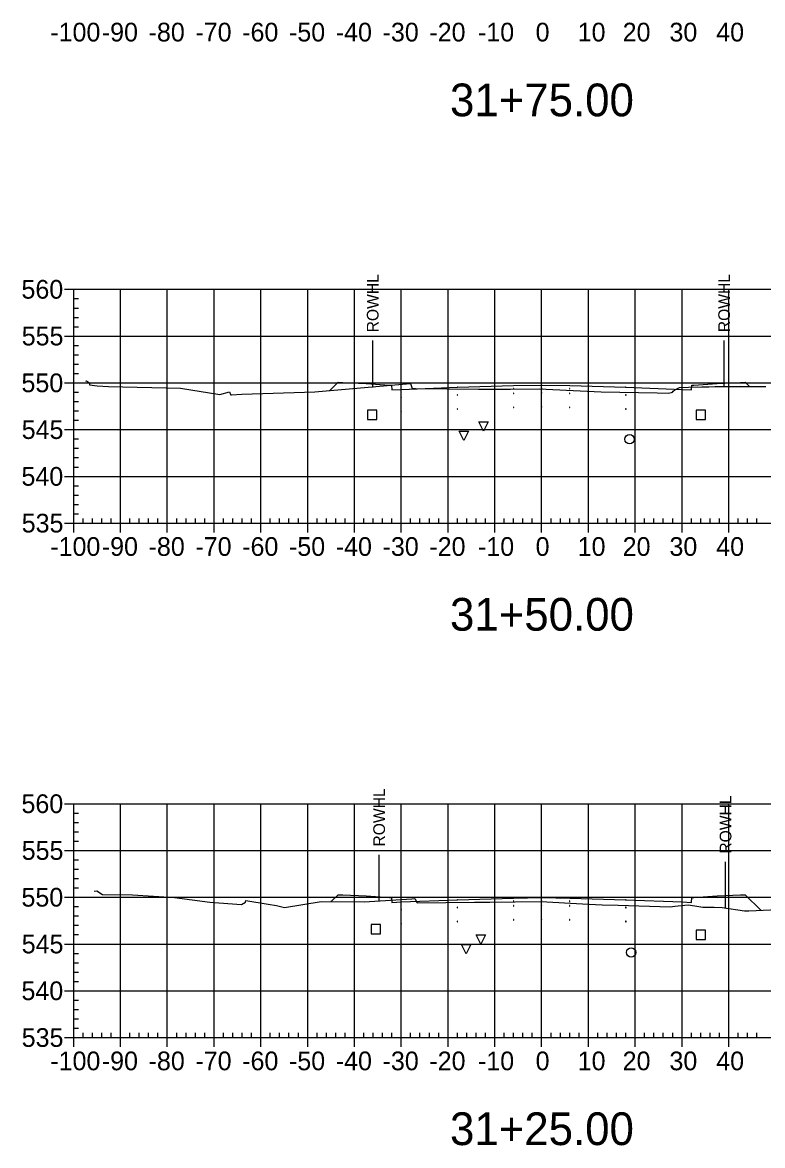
# Model space of a CAD drawing. Extents: x 708103 to 717568, y 374476 to 378707.
# Drawn here: x 710591 to 710749.2, y 376801.5 to 377041.7 of the extents above; entities that cross this region are included whole.
import ezdxf

# ---------------------------------------------------------------- set-up
doc = ezdxf.new("R2010")
doc.units = 0
for name, color, linetype in [('1', 7, 'Continuous'), ('10', 7, 'Continuous'), ('13', 7, 'Continuous'), ('14', 7, 'Continuous'), ('22', 7, 'Continuous'), ('4', 7, 'Continuous'), ('57', 7, 'Continuous'), ('Existing', 7, 'Continuous'), ('XS_Right_of_Way', 7, 'Continuous')]:
    doc.layers.add(name, color=color, linetype=linetype)

msp = doc.modelspace()

# ---------------------------------------------------------------- linework, layer by layer
for points in [[(710695.93, 376963.33), (710696.03, 376963.33), (710696.03, 376963.43), (710695.93, 376963.43)], [(710701.93, 376963.45), (710702.03, 376963.45), (710702.03, 376963.55), (710701.93, 376963.55)], [(710707.93, 376963.33), (710708.03, 376963.33), (710708.03, 376963.43), (710707.93, 376963.43)], [(710671.93, 376961.49), (710672.03, 376961.49), (710672.03, 376961.59), (710671.93, 376961.59)], [(710683.93, 376961.97), (710684.03, 376961.97), (710684.03, 376962.07), (710683.93, 376962.07)], [(710695.93, 376962.33), (710696.03, 376962.33), (710696.03, 376962.43), (710695.93, 376962.43)], [(710701.93, 376962.45), (710702.03, 376962.45), (710702.03, 376962.55), (710701.93, 376962.55)], [(710707.93, 376962.33), (710708.03, 376962.33), (710708.03, 376962.43), (710707.93, 376962.43)], [(710719.93, 376961.97), (710720.03, 376961.97), (710720.03, 376962.07), (710719.93, 376962.07)], [(710731.93, 376961.49), (710732.03, 376961.49), (710732.03, 376961.59), (710731.93, 376961.59)], [(710671.93, 376958.49), (710672.03, 376958.49), (710672.03, 376958.59), (710671.93, 376958.59)], [(710683.93, 376958.97), (710684.03, 376958.97), (710684.03, 376959.07), (710683.93, 376959.07)], [(710695.93, 376959.33), (710696.03, 376959.33), (710696.03, 376959.43), (710695.93, 376959.43)], [(710701.93, 376959.45), (710702.03, 376959.45), (710702.03, 376959.55), (710701.93, 376959.55)], [(710707.93, 376959.33), (710708.03, 376959.33), (710708.03, 376959.43), (710707.93, 376959.43)], [(710719.93, 376958.97), (710720.03, 376958.97), (710720.03, 376959.07), (710719.93, 376959.07)], [(710731.93, 376958.49), (710732.03, 376958.49), (710732.03, 376958.59), (710731.93, 376958.59)], [(710695.93, 376853.74), (710696.03, 376853.74), (710696.03, 376853.84), (710695.93, 376853.84)], [(710695.93, 376852.74), (710696.03, 376852.74), (710696.03, 376852.84), (710695.93, 376852.84)], [(710701.93, 376853.86), (710702.03, 376853.86), (710702.03, 376853.96), (710701.93, 376853.96)], [(710701.93, 376852.86), (710702.03, 376852.86), (710702.03, 376852.96), (710701.93, 376852.96)], [(710707.93, 376853.74), (710708.03, 376853.74), (710708.03, 376853.84), (710707.93, 376853.84)], [(710707.93, 376852.74), (710708.03, 376852.74), (710708.03, 376852.84), (710707.93, 376852.84)], [(710671.93, 376851.9), (710672.03, 376851.9), (710672.03, 376852), (710671.93, 376852)], [(710683.93, 376852.38), (710684.03, 376852.38), (710684.03, 376852.48), (710683.93, 376852.48)], [(710719.93, 376852.38), (710720.03, 376852.38), (710720.03, 376852.48), (710719.93, 376852.48)], [(710731.93, 376851.9), (710732.03, 376851.9), (710732.03, 376852), (710731.93, 376852)], [(710671.93, 376848.9), (710672.03, 376848.9), (710672.03, 376849), (710671.93, 376849)], [(710683.93, 376849.38), (710684.03, 376849.38), (710684.03, 376849.48), (710683.93, 376849.48)], [(710695.93, 376849.74), (710696.03, 376849.74), (710696.03, 376849.84), (710695.93, 376849.84)], [(710701.93, 376849.86), (710702.03, 376849.86), (710702.03, 376849.96), (710701.93, 376849.96)], [(710707.93, 376849.74), (710708.03, 376849.74), (710708.03, 376849.84), (710707.93, 376849.84)], [(710719.93, 376849.38), (710720.03, 376849.38), (710720.03, 376849.48), (710719.93, 376849.48)], [(710731.93, 376848.9), (710732.03, 376848.9), (710732.03, 376849), (710731.93, 376849)]]:
    msp.add_lwpolyline(points, close=True)
at = {"layer": '1'}
for points in [[(710689.54, 376954.26), (710688.54, 376956.26), (710690.54, 376956.26)], [(710685.34, 376952.3), (710684.34, 376954.3), (710686.34, 376954.3)], [(710689, 376844.57), (710688, 376846.57), (710690, 376846.57)], [(710685.88, 376842.53), (710684.88, 376844.53), (710686.88, 376844.53)]]:
    msp.add_lwpolyline(points, close=True, dxfattribs=at)
at = {"layer": '10'}
for points in [[(710664.74, 376956.79), (710666.74, 376956.79), (710666.74, 376958.79), (710664.74, 376958.79)], [(710665.51, 376846.8), (710667.51, 376846.8), (710667.51, 376848.8), (710665.51, 376848.8)]]:
    msp.add_lwpolyline(points, close=True, dxfattribs=at)
at = {"layer": '13'}
for centre in [(710720.76, 376952.57), (710721.11, 376842.84)]:
    msp.add_circle(centre, 1, dxfattribs=at)
at = {"layer": '14'}
for points in [[(710671.98, 376963.2), (710671.98, 376963.25), (710671.98, 376963.2), (710671.93, 376963.2), (710671.98, 376963.2), (710671.98, 376963.15), (710671.98, 376963.2), (710672.03, 376963.2)], [(710683.98, 376963.68), (710683.98, 376963.73), (710683.98, 376963.68), (710683.93, 376963.68), (710683.98, 376963.68), (710683.98, 376963.63), (710683.98, 376963.68), (710684.03, 376963.68)], [(710701.98, 376964.16), (710701.98, 376964.21), (710701.98, 376964.16), (710701.93, 376964.16), (710701.98, 376964.16), (710701.98, 376964.11), (710701.98, 376964.16), (710702.03, 376964.16)], [(710719.98, 376963.68), (710719.98, 376963.73), (710719.98, 376963.68), (710719.93, 376963.68), (710719.98, 376963.68), (710719.98, 376963.63), (710719.98, 376963.68), (710720.03, 376963.68)], [(710731.98, 376963.2), (710731.98, 376963.25), (710731.98, 376963.2), (710731.93, 376963.2), (710731.98, 376963.2), (710731.98, 376963.15), (710731.98, 376963.2), (710732.03, 376963.2)], [(710746.42, 376963.83), (710746.42, 376963.88), (710746.42, 376963.83), (710746.37, 376963.83), (710746.42, 376963.83), (710746.42, 376963.78), (710746.42, 376963.83), (710746.47, 376963.83)], [(710656.73, 376963.01), (710656.73, 376963.06), (710656.73, 376963.01), (710656.68, 376963.01), (710656.73, 376963.01), (710656.73, 376962.96), (710656.73, 376963.01), (710656.78, 376963.01)], [(710657, 376853.69), (710657, 376853.74), (710657, 376853.69), (710656.95, 376853.69), (710657, 376853.69), (710657, 376853.64), (710657, 376853.69), (710657.05, 376853.69)], [(710671.98, 376853.62), (710671.98, 376853.67), (710671.98, 376853.62), (710671.93, 376853.62), (710671.98, 376853.62), (710671.98, 376853.57), (710671.98, 376853.62), (710672.03, 376853.62)], [(710683.98, 376854.1), (710683.98, 376854.15), (710683.98, 376854.1), (710683.93, 376854.1), (710683.98, 376854.1), (710683.98, 376854.05), (710683.98, 376854.1), (710684.03, 376854.1)], [(710701.98, 376854.58), (710701.98, 376854.63), (710701.98, 376854.58), (710701.93, 376854.58), (710701.98, 376854.58), (710701.98, 376854.53), (710701.98, 376854.58), (710702.03, 376854.58)], [(710719.98, 376854.1), (710719.98, 376854.15), (710719.98, 376854.1), (710719.93, 376854.1), (710719.98, 376854.1), (710719.98, 376854.05), (710719.98, 376854.1), (710720.03, 376854.1)], [(710731.98, 376853.62), (710731.98, 376853.67), (710731.98, 376853.62), (710731.93, 376853.62), (710731.98, 376853.62), (710731.98, 376853.57), (710731.98, 376853.62), (710732.03, 376853.62)], [(710748.81, 376851.86), (710748.81, 376851.91), (710748.81, 376851.86), (710748.76, 376851.86), (710748.81, 376851.86), (710748.81, 376851.81), (710748.81, 376851.86), (710748.86, 376851.86)]]:
    msp.add_lwpolyline(points, dxfattribs=at)
at = {"layer": '22'}
for points in [[(710656.73, 376963.01), (710658.48, 376964.76), (710659.48, 376964.72), (710664.48, 376964.52), (710669.48, 376964.12), (710669.9, 376964.12), (710669.98, 376963.12), (710671.98, 376963.2), (710683.98, 376963.68), (710695.98, 376964.04), (710701.98, 376964.16), (710707.98, 376964.04), (710719.98, 376963.68), (710731.98, 376963.2), (710733.98, 376963.12), (710734.07, 376964.12), (710734.48, 376964.12), (710739.48, 376964.52), (710744.48, 376964.72), (710745.48, 376964.76), (710746.42, 376963.83)], [(710657, 376853.69), (710658.48, 376855.18), (710659.48, 376855.14), (710664.48, 376854.94), (710669.48, 376854.54), (710669.9, 376854.54), (710669.98, 376853.54), (710671.98, 376853.62), (710683.98, 376854.1), (710695.98, 376854.46), (710701.98, 376854.58), (710707.98, 376854.46), (710719.98, 376854.1), (710731.98, 376853.62), (710733.98, 376853.54), (710734.07, 376854.54), (710734.48, 376854.54), (710739.48, 376854.94), (710744.48, 376855.14), (710745.48, 376855.18), (710748.81, 376851.86)]]:
    msp.add_lwpolyline(points, dxfattribs=at)
at = {"layer": '4'}
for points in [[(710735.02, 376956.78), (710737.02, 376956.78), (710737.02, 376958.78), (710735.02, 376958.78)], [(710735.01, 376845.59), (710737.01, 376845.59), (710737.01, 376847.59), (710735.01, 376847.59)]]:
    msp.add_lwpolyline(points, close=True, dxfattribs=at)
at = {"layer": '57'}
for p, q in [((710599.98, 376984.63), (710601.98, 376984.63)), ((710601.98, 376984.63), (710801.98, 376984.63)), ((710601.98, 376934.63), (710601.98, 376984.63)), ((710601.98, 376934.63), (710601.98, 376984.63)), ((710601.98, 376982.63), (710602.98, 376982.63)), ((710611.98, 376934.63), (710611.98, 376984.63)), ((710621.98, 376934.63), (710621.98, 376984.63)), ((710631.98, 376934.63), (710631.98, 376984.63)), ((710641.98, 376934.63), (710641.98, 376984.63)), ((710651.98, 376934.63), (710651.98, 376984.63)), ((710661.98, 376934.63), (710661.98, 376984.63)), ((710671.98, 376934.63), (710671.98, 376984.63)), ((710681.98, 376934.63), (710681.98, 376984.63)), ((710691.98, 376934.63), (710691.98, 376984.63)), ((710701.98, 376934.63), (710701.98, 376984.63)), ((710711.98, 376934.63), (710711.98, 376984.63)), ((710721.98, 376934.63), (710721.98, 376984.63)), ((710731.98, 376934.63), (710731.98, 376984.63)), ((710741.98, 376934.63), (710741.98, 376984.63)), ((710601.98, 376980.63), (710602.98, 376980.63)), ((710601.98, 376978.63), (710602.98, 376978.63)), ((710601.98, 376976.63), (710602.98, 376976.63)), ((710599.98, 376974.63), (710601.98, 376974.63)), ((710601.98, 376974.63), (710801.98, 376974.63)), ((710601.98, 376972.63), (710602.98, 376972.63)), ((710601.98, 376970.63), (710602.98, 376970.63)), ((710601.98, 376968.63), (710602.98, 376968.63)), ((710601.98, 376966.63), (710602.98, 376966.63)), ((710599.98, 376964.63), (710601.98, 376964.63)), ((710601.98, 376964.63), (710801.98, 376964.63)), ((710601.98, 376962.63), (710602.98, 376962.63)), ((710601.98, 376960.63), (710602.98, 376960.63)), ((710601.98, 376958.63), (710602.98, 376958.63)), ((710601.98, 376956.63), (710602.98, 376956.63)), ((710599.98, 376954.63), (710601.98, 376954.63)), ((710601.98, 376954.63), (710801.98, 376954.63)), ((710601.98, 376952.63), (710602.98, 376952.63)), ((710601.98, 376950.63), (710602.98, 376950.63)), ((710601.98, 376948.63), (710602.98, 376948.63)), ((710601.98, 376946.63), (710602.98, 376946.63)), ((710599.98, 376944.63), (710601.98, 376944.63)), ((710601.98, 376944.63), (710801.98, 376944.63)), ((710601.98, 376942.63), (710602.98, 376942.63)), ((710601.98, 376940.63), (710602.98, 376940.63)), ((710601.98, 376938.63), (710602.98, 376938.63)), ((710599.98, 376934.63), (710601.98, 376934.63)), ((710601.98, 376936.63), (710602.98, 376936.63)), ((710601.98, 376934.63), (710801.98, 376934.63)), ((710601.98, 376934.63), (710801.98, 376934.63)), ((710601.98, 376932.63), (710601.98, 376934.63)), ((710603.98, 376934.63), (710603.98, 376935.63)), ((710605.98, 376934.63), (710605.98, 376935.63)), ((710607.98, 376934.63), (710607.98, 376935.63)), ((710609.98, 376934.63), (710609.98, 376935.63)), ((710611.98, 376932.63), (710611.98, 376934.63)), ((710613.98, 376934.63), (710613.98, 376935.63)), ((710615.98, 376934.63), (710615.98, 376935.63)), ((710617.98, 376934.63), (710617.98, 376935.63)), ((710619.98, 376934.63), (710619.98, 376935.63)), ((710621.98, 376932.63), (710621.98, 376934.63)), ((710623.98, 376934.63), (710623.98, 376935.63)), ((710625.98, 376934.63), (710625.98, 376935.63)), ((710627.98, 376934.63), (710627.98, 376935.63)), ((710629.98, 376934.63), (710629.98, 376935.63)), ((710631.98, 376932.63), (710631.98, 376934.63)), ((710633.98, 376934.63), (710633.98, 376935.63)), ((710635.98, 376934.63), (710635.98, 376935.63)), ((710637.98, 376934.63), (710637.98, 376935.63)), ((710639.98, 376934.63), (710639.98, 376935.63)), ((710641.98, 376932.63), (710641.98, 376934.63)), ((710643.98, 376934.63), (710643.98, 376935.63)), ((710645.98, 376934.63), (710645.98, 376935.63)), ((710647.98, 376934.63), (710647.98, 376935.63)), ((710649.98, 376934.63), (710649.98, 376935.63)), ((710651.98, 376932.63), (710651.98, 376934.63)), ((710653.98, 376934.63), (710653.98, 376935.63)), ((710655.98, 376934.63), (710655.98, 376935.63)), ((710657.98, 376934.63), (710657.98, 376935.63)), ((710659.98, 376934.63), (710659.98, 376935.63)), ((710661.98, 376932.63), (710661.98, 376934.63)), ((710663.98, 376934.63), (710663.98, 376935.63)), ((710665.98, 376934.63), (710665.98, 376935.63)), ((710667.98, 376934.63), (710667.98, 376935.63)), ((710669.98, 376934.63), (710669.98, 376935.63)), ((710671.98, 376932.63), (710671.98, 376934.63)), ((710673.98, 376934.63), (710673.98, 376935.63)), ((710675.98, 376934.63), (710675.98, 376935.63)), ((710677.98, 376934.63), (710677.98, 376935.63)), ((710679.98, 376934.63), (710679.98, 376935.63)), ((710681.98, 376932.63), (710681.98, 376934.63)), ((710683.98, 376934.63), (710683.98, 376935.63)), ((710685.98, 376934.63), (710685.98, 376935.63)), ((710687.98, 376934.63), (710687.98, 376935.63)), ((710689.98, 376934.63), (710689.98, 376935.63)), ((710691.98, 376932.63), (710691.98, 376934.63)), ((710693.98, 376934.63), (710693.98, 376935.63)), ((710695.98, 376934.63), (710695.98, 376935.63)), ((710697.98, 376934.63), (710697.98, 376935.63)), ((710699.98, 376934.63), (710699.98, 376935.63)), ((710701.98, 376932.63), (710701.98, 376934.63)), ((710703.98, 376934.63), (710703.98, 376935.63)), ((710705.98, 376934.63), (710705.98, 376935.63)), ((710707.98, 376934.63), (710707.98, 376935.63)), ((710709.98, 376934.63), (710709.98, 376935.63)), ((710711.98, 376932.63), (710711.98, 376934.63)), ((710713.98, 376934.63), (710713.98, 376935.63)), ((710715.98, 376934.63), (710715.98, 376935.63)), ((710717.98, 376934.63), (710717.98, 376935.63)), ((710719.98, 376934.63), (710719.98, 376935.63)), ((710721.98, 376932.63), (710721.98, 376934.63)), ((710723.98, 376934.63), (710723.98, 376935.63)), ((710725.98, 376934.63), (710725.98, 376935.63)), ((710727.98, 376934.63), (710727.98, 376935.63)), ((710729.98, 376934.63), (710729.98, 376935.63)), ((710731.98, 376932.63), (710731.98, 376934.63)), ((710733.98, 376934.63), (710733.98, 376935.63)), ((710735.98, 376934.63), (710735.98, 376935.63)), ((710737.98, 376934.63), (710737.98, 376935.63)), ((710739.98, 376934.63), (710739.98, 376935.63)), ((710741.98, 376932.63), (710741.98, 376934.63)), ((710743.98, 376934.63), (710743.98, 376935.63)), ((710745.98, 376934.63), (710745.98, 376935.63)), ((710747.98, 376934.63), (710747.98, 376935.63)), ((710599.98, 376874.63), (710601.98, 376874.63)), ((710601.98, 376874.63), (710801.98, 376874.63)), ((710601.98, 376824.63), (710601.98, 376874.63)), ((710601.98, 376824.63), (710601.98, 376874.63)), ((710611.98, 376824.63), (710611.98, 376874.63)), ((710621.98, 376824.63), (710621.98, 376874.63)), ((710631.98, 376824.63), (710631.98, 376874.63)), ((710641.98, 376824.63), (710641.98, 376874.63)), ((710651.98, 376824.63), (710651.98, 376874.63)), ((710661.98, 376824.63), (710661.98, 376874.63)), ((710671.98, 376824.63), (710671.98, 376874.63)), ((710681.98, 376824.63), (710681.98, 376874.63)), ((710691.98, 376824.63), (710691.98, 376874.63)), ((710701.98, 376824.63), (710701.98, 376874.63)), ((710711.98, 376824.63), (710711.98, 376874.63)), ((710721.98, 376824.63), (710721.98, 376874.63)), ((710731.98, 376824.63), (710731.98, 376874.63)), ((710741.98, 376824.63), (710741.98, 376874.63)), ((710601.98, 376872.63), (710602.98, 376872.63)), ((710601.98, 376870.63), (710602.98, 376870.63)), ((710601.98, 376868.63), (710602.98, 376868.63)), ((710601.98, 376866.63), (710602.98, 376866.63)), ((710599.98, 376864.63), (710601.98, 376864.63)), ((710601.98, 376864.63), (710801.98, 376864.63)), ((710601.98, 376862.63), (710602.98, 376862.63)), ((710601.98, 376860.63), (710602.98, 376860.63)), ((710601.98, 376858.63), (710602.98, 376858.63)), ((710601.98, 376856.63), (710602.98, 376856.63)), ((710599.98, 376854.63), (710601.98, 376854.63)), ((710601.98, 376854.63), (710801.98, 376854.63)), ((710601.98, 376852.63), (710602.98, 376852.63)), ((710601.98, 376850.63), (710602.98, 376850.63)), ((710601.98, 376848.63), (710602.98, 376848.63)), ((710601.98, 376846.63), (710602.98, 376846.63)), ((710599.98, 376844.63), (710601.98, 376844.63)), ((710601.98, 376844.63), (710801.98, 376844.63)), ((710601.98, 376842.63), (710602.98, 376842.63)), ((710601.98, 376840.63), (710602.98, 376840.63)), ((710601.98, 376838.63), (710602.98, 376838.63)), ((710601.98, 376836.63), (710602.98, 376836.63)), ((710599.98, 376834.63), (710601.98, 376834.63)), ((710601.98, 376834.63), (710801.98, 376834.63)), ((710601.98, 376832.63), (710602.98, 376832.63)), ((710601.98, 376830.63), (710602.98, 376830.63)), ((710601.98, 376828.63), (710602.98, 376828.63)), ((710601.98, 376826.63), (710602.98, 376826.63)), ((710599.98, 376824.63), (710601.98, 376824.63)), ((710601.98, 376824.63), (710801.98, 376824.63)), ((710601.98, 376824.63), (710801.98, 376824.63)), ((710601.98, 376822.63), (710601.98, 376824.63)), ((710603.98, 376824.63), (710603.98, 376825.63)), ((710605.98, 376824.63), (710605.98, 376825.63)), ((710607.98, 376824.63), (710607.98, 376825.63)), ((710609.98, 376824.63), (710609.98, 376825.63)), ((710611.98, 376822.63), (710611.98, 376824.63)), ((710613.98, 376824.63), (710613.98, 376825.63)), ((710615.98, 376824.63), (710615.98, 376825.63)), ((710617.98, 376824.63), (710617.98, 376825.63)), ((710619.98, 376824.63), (710619.98, 376825.63)), ((710621.98, 376822.63), (710621.98, 376824.63)), ((710623.98, 376824.63), (710623.98, 376825.63)), ((710625.98, 376824.63), (710625.98, 376825.63)), ((710627.98, 376824.63), (710627.98, 376825.63)), ((710629.98, 376824.63), (710629.98, 376825.63)), ((710631.98, 376822.63), (710631.98, 376824.63)), ((710633.98, 376824.63), (710633.98, 376825.63)), ((710635.98, 376824.63), (710635.98, 376825.63)), ((710637.98, 376824.63), (710637.98, 376825.63)), ((710639.98, 376824.63), (710639.98, 376825.63)), ((710641.98, 376822.63), (710641.98, 376824.63)), ((710643.98, 376824.63), (710643.98, 376825.63)), ((710645.98, 376824.63), (710645.98, 376825.63)), ((710647.98, 376824.63), (710647.98, 376825.63)), ((710649.98, 376824.63), (710649.98, 376825.63)), ((710651.98, 376822.63), (710651.98, 376824.63)), ((710653.98, 376824.63), (710653.98, 376825.63)), ((710655.98, 376824.63), (710655.98, 376825.63)), ((710657.98, 376824.63), (710657.98, 376825.63)), ((710659.98, 376824.63), (710659.98, 376825.63)), ((710661.98, 376822.63), (710661.98, 376824.63)), ((710663.98, 376824.63), (710663.98, 376825.63)), ((710665.98, 376824.63), (710665.98, 376825.63)), ((710667.98, 376824.63), (710667.98, 376825.63)), ((710669.98, 376824.63), (710669.98, 376825.63)), ((710671.98, 376822.63), (710671.98, 376824.63)), ((710673.98, 376824.63), (710673.98, 376825.63)), ((710675.98, 376824.63), (710675.98, 376825.63)), ((710677.98, 376824.63), (710677.98, 376825.63)), ((710679.98, 376824.63), (710679.98, 376825.63)), ((710681.98, 376822.63), (710681.98, 376824.63)), ((710683.98, 376824.63), (710683.98, 376825.63)), ((710685.98, 376824.63), (710685.98, 376825.63)), ((710687.98, 376824.63), (710687.98, 376825.63)), ((710689.98, 376824.63), (710689.98, 376825.63)), ((710691.98, 376822.63), (710691.98, 376824.63)), ((710693.98, 376824.63), (710693.98, 376825.63)), ((710695.98, 376824.63), (710695.98, 376825.63)), ((710697.98, 376824.63), (710697.98, 376825.63)), ((710699.98, 376824.63), (710699.98, 376825.63)), ((710701.98, 376822.63), (710701.98, 376824.63)), ((710703.98, 376824.63), (710703.98, 376825.63)), ((710705.98, 376824.63), (710705.98, 376825.63)), ((710707.98, 376824.63), (710707.98, 376825.63)), ((710709.98, 376824.63), (710709.98, 376825.63)), ((710711.98, 376822.63), (710711.98, 376824.63)), ((710713.98, 376824.63), (710713.98, 376825.63)), ((710715.98, 376824.63), (710715.98, 376825.63)), ((710717.98, 376824.63), (710717.98, 376825.63)), ((710719.98, 376824.63), (710719.98, 376825.63)), ((710721.98, 376822.63), (710721.98, 376824.63)), ((710723.98, 376824.63), (710723.98, 376825.63)), ((710725.98, 376824.63), (710725.98, 376825.63)), ((710727.98, 376824.63), (710727.98, 376825.63)), ((710729.98, 376824.63), (710729.98, 376825.63)), ((710731.98, 376822.63), (710731.98, 376824.63)), ((710733.98, 376824.63), (710733.98, 376825.63)), ((710735.98, 376824.63), (710735.98, 376825.63)), ((710737.98, 376824.63), (710737.98, 376825.63)), ((710739.98, 376824.63), (710739.98, 376825.63)), ((710741.98, 376822.63), (710741.98, 376824.63)), ((710743.98, 376824.63), (710743.98, 376825.63)), ((710745.98, 376824.63), (710745.98, 376825.63)), ((710747.98, 376824.63), (710747.98, 376825.63))]:
    msp.add_line(p, q, dxfattribs=at)
at = {"layer": 'Existing'}
for points in [[(710604.54, 376965.01), (710604.71, 376965.04), (710605.32, 376964.65), (710605.34, 376964.18), (710607, 376963.99), (710609.42, 376963.83), (710624.81, 376963.5), (710633.21, 376962.16), (710635.24, 376962.73), (710635.51, 376962.16), (710635.56, 376962.09), (710635.72, 376962.06), (710637.9, 376962.2), (710651.32, 376962.66), (710653.48, 376962.73), (710673.88, 376964.49), (710673.97, 376964.49), (710673.97, 376964.48), (710674.29, 376963.45), (710675, 376963.44), (710688.51, 376963.25), (710695.32, 376963.28), (710701.53, 376963.38), (710708.74, 376962.96), (710714.67, 376962.68), (710726.65, 376962.46), (710729.04, 376962.43), (710729.73, 376962.57), (710729.92, 376962.62), (710730.07, 376962.86), (710730.44, 376963.15), (710731.45, 376963.62), (710733.34, 376963.69), (710736.2, 376963.79), (710737.69, 376963.8), (710739, 376963.84), (710749.89, 376963.83)], [(710606.32, 376855.92), (710606.9, 376856.03), (710608.11, 376855.24), (710614.56, 376855.11), (710623.54, 376854.59), (710631.07, 376853.58), (710637.86, 376853.11), (710638.66, 376853.55), (710638.76, 376853.9), (710643.53, 376853.18), (710645.3, 376852.85), (710647.02, 376852.41), (710654.88, 376853.71), (710664.02, 376853.64), (710674.27, 376854.31), (710674.89, 376854.38), (710675.37, 376853.45), (710675.38, 376853.43), (710687.62, 376853.55), (710688.68, 376853.57), (710690.88, 376853.58), (710701.77, 376853.7), (710710.74, 376853.24), (710714.94, 376853.02), (710718.34, 376852.92), (710729.44, 376852.59), (710730.42, 376852.69), (710733.27, 376853.02), (710734.7, 376852.8), (710736.43, 376852.53), (710738.83, 376852.53), (710740.58, 376852.42), (710745.32, 376851.72), (710746.11, 376851.73), (710746.22, 376851.73), (710760.17, 376852.4)]]:
    msp.add_lwpolyline(points, dxfattribs=at)
at = {"layer": 'XS_Right_of_Way'}
for p, q in [((710665.8, 376973.66), (710665.8, 376963.66)), ((710740.91, 376973.7), (710740.91, 376963.7)), ((710667.18, 376863.71), (710667.18, 376853.71)), ((710741.21, 376862.19), (710741.21, 376852.19))]:
    msp.add_line(p, q, dxfattribs=at)

# ---------------------------------------------------------------- texts
at = {"layer": '1'}
for s, p in [('31+75.00', (710682.39, 377021.63)), ('31+50.00', (710682.39, 376911.63)), ('31+25.00', (710682.39, 376801.63))]:
    msp.add_text(s, height=7, dxfattribs=at).set_placement(p)
at = {"layer": '14'}
for p in [(710659.45, 376964.67), (710659.45, 376964.01), (710664.45, 376963.81), (710739.45, 376963.81), (710744.45, 376964.67), (710744.45, 376964.01), (710659.45, 376855.09), (710744.45, 376855.09), (710659.45, 376854.42), (710664.45, 376854.22), (710739.45, 376854.22), (710744.45, 376854.42)]:
    msp.add_text('+', height=0.1, dxfattribs=at).set_placement(p)
at = {"layer": '57'}
for s, p in [('-100', (710596.97, 377037.63)), ('-90', (710607.98, 377037.63)), ('-80', (710617.98, 377037.63)), ('-70', (710627.98, 377037.63)), ('-60', (710637.98, 377037.63)), ('-50', (710647.98, 377037.63)), ('-40', (710657.98, 377037.63)), ('-30', (710667.98, 377037.63)), ('-20', (710677.98, 377037.63)), ('-10', (710688.37, 377037.63)), ('0', (710700.69, 377037.63)), ('10', (710709.68, 377037.63)), ('20', (710719.29, 377037.63)), ('30', (710729.29, 377037.63)), ('40', (710739.29, 377037.63)), ('560', (710590.81, 376982.63)), ('555', (710590.86, 376972.63)), ('550', (710590.81, 376962.63)), ('545', (710590.86, 376952.63)), ('540', (710590.81, 376942.63)), ('535', (710590.86, 376932.63)), ('-100', (710596.97, 376927.63)), ('-90', (710607.98, 376927.63)), ('-80', (710617.98, 376927.63)), ('-70', (710627.98, 376927.63)), ('-60', (710637.98, 376927.63)), ('-50', (710647.98, 376927.63)), ('-40', (710657.98, 376927.63)), ('-30', (710667.98, 376927.63)), ('-20', (710677.98, 376927.63)), ('-10', (710688.37, 376927.63)), ('0', (710700.69, 376927.63)), ('10', (710709.68, 376927.63)), ('20', (710719.29, 376927.63)), ('30', (710729.29, 376927.63)), ('40', (710739.29, 376927.63)), ('560', (710590.81, 376872.63)), ('555', (710590.86, 376862.63)), ('550', (710590.81, 376852.63)), ('545', (710590.86, 376842.63)), ('540', (710590.81, 376832.63)), ('535', (710590.86, 376822.63)), ('-100', (710596.97, 376817.63)), ('-90', (710607.98, 376817.63)), ('-80', (710617.98, 376817.63)), ('-70', (710627.98, 376817.63)), ('-60', (710637.98, 376817.63)), ('-50', (710647.98, 376817.63)), ('-40', (710657.98, 376817.63)), ('-30', (710667.98, 376817.63)), ('-20', (710677.98, 376817.63)), ('-10', (710688.37, 376817.63)), ('0', (710700.69, 376817.63)), ('10', (710709.68, 376817.63)), ('20', (710719.29, 376817.63)), ('30', (710729.29, 376817.63)), ('40', (710739.29, 376817.63))]:
    msp.add_text(s, height=4, dxfattribs=at).set_placement(p)
at = {"layer": 'XS_Right_of_Way'}
for p in [(710667.12, 376975.42), (710742.23, 376975.46), (710668.5, 376865.47), (710742.53, 376863.95)]:
    msp.add_text('ROWHL', height=2.5, rotation=90, dxfattribs=at).set_placement(p)

doc.saveas('drawing.dxf')
